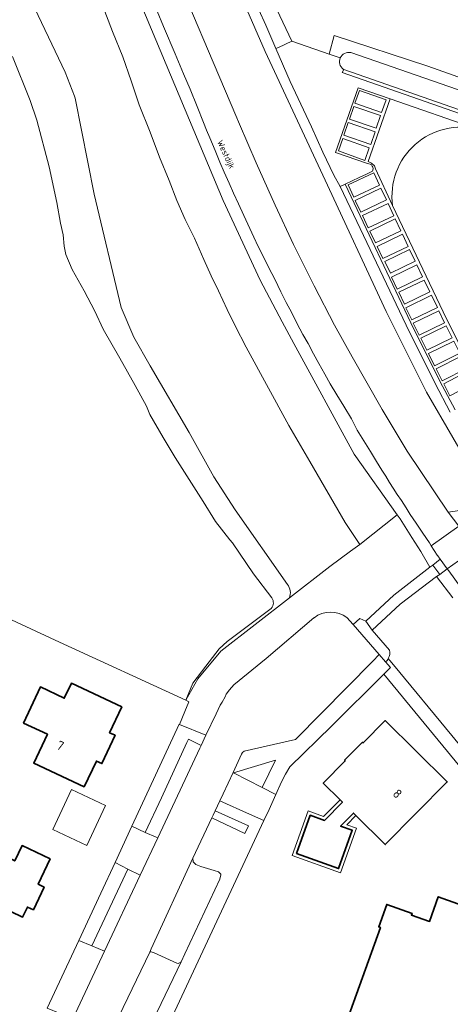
# Model space of a CAD drawing. Header units: metres. Extents: x 149984 to 156489, y 469398 to 478068.
# Tile 595 of 656: x 154117 to 154181, y 474307 to 474453. Entities that reach past the tile are written whole.
import ezdxf
from ezdxf.enums import TextEntityAlignment as Align

# ---------------------------------------------------------------- set-up
doc = ezdxf.new("R2010")
doc.units = ezdxf.units.M
doc.header["$LTSCALE"] = 0.75
for name, color, linetype, lineweight in [('B-WE-GR-BEPLANTING_CULTUUR_HEESTERS-GV', 252, 'Continuous', 18), ('B-WE-GW-TALUD_KRUIN-G', 252, 'Continuous', 18), ('B-WE-OG-BEBOUWING-GV', 6, 'Continuous', 35), ('B-WE-OG-BEBOUWING-T18', 1, 'Continuous', 18), ('B-WE-OG-BEBOUWING_LUIFEL-GV', 6, 'Continuous', 18), ('B-WE-OG-TERREIN_BEGROEID-GV', 252, 'Continuous', 18), ('B-WE-OG-TERREIN_ERF-GV', 252, 'Continuous', 18), ('B-WE-OG-TERREIN_OEVER-GV', 252, 'Continuous', 18), ('B-WE-OG-TOPOGRAFIE-T18', 7, 'Continuous', 18), ('B-WE-OG-WATER_MEER-GV', 252, 'Continuous', 18), ('B-WE-OG-WEG-GV', 252, 'Continuous', 18), ('B-WE-VH-GESLOTENVERHARDING-GV', 252, 'Continuous', 18), ('B-WE-VH-GESLOTENVERHARDING_ASFALT-GV', 252, 'Continuous', 18), ('B-WE-VH-OPENVERHARDING_BETONSTRAATSTEEN-GV', 252, 'Continuous', 18), ('B-WE-VH-OPENVERHARDING_SIERBESTRATING-GV', 252, 'Continuous', 18), ('B-WE-VH-OPENVERHARDING_TEGEL-GV', 252, 'Continuous', 18)]:
    doc.layers.add(name, color=color, linetype=linetype, lineweight=lineweight)
doc.styles.add('NLCS-ISO-M500-T18', font='NLCS-ISO.ttf', dxfattribs={"height": 0.9})
doc.styles.add('NLCS-ISO-M750-T18', font='NLCS-ISO.ttf', dxfattribs={"height": 1.35})

msp = doc.modelspace()

# ---------------------------------------------------------------- linework, layer by layer
at = {"layer": 'B-WE-GR-BEPLANTING_CULTUUR_HEESTERS-GV', "flags": 128}
for points in [[(154144.295, 474345.258), (154142.456, 474346.17), (154142.21, 474345.69), (154138.43, 474337.52), (154136.033, 474332.408), (154137.651, 474331.676), (154137.892, 474331.598), (154144.111, 474344.865)], [(154155.29, 474343.08), (154149.11, 474341.23), (154153.36, 474339.06)], [(154146.382, 474335.605), (154146.087, 474334.976), (154145.895, 474334.568), (154150.778, 474332.231), (154151.332, 474333.358)], [(154128.15, 474315.627), (154130.034, 474314.848), (154135.31, 474326.094), (154133.491, 474326.988)]]:
    msp.add_lwpolyline(points, close=True, dxfattribs=at)
at = {"layer": 'B-WE-GW-TALUD_KRUIN-G', "flags": 128}
for points in [[(154127.28, 474461.23), (154131.2, 474450.88), (154132.74, 474447.12), (154133.96, 474443.57), (154135.12, 474440.01), (154136.76, 474435.99), (154138.14, 474432.3), (154139.6, 474428.84), (154140.7, 474425.85), (154141.94, 474423.06), (154143.33, 474420.3), (154144.7, 474417.16), (154145.8, 474414.71), (154146.87, 474412.53), (154148.18, 474409.73), (154149.34, 474407.34), (154150.96, 474404.17), (154157.3, 474392.6), (154160.38, 474387.24), (154165.61, 474378.23), (154167.771, 474375)], [(154167.771, 474375), (154165.61, 474378.23), (154160.38, 474387.24), (154157.3, 474392.6), (154150.96, 474404.17), (154149.34, 474407.34), (154148.18, 474409.73), (154146.87, 474412.53), (154145.8, 474414.71), (154144.7, 474417.16), (154143.33, 474420.3), (154141.94, 474423.06), (154140.7, 474425.85), (154139.6, 474428.84), (154138.14, 474432.3), (154136.76, 474435.99), (154135.12, 474440.01), (154133.96, 474443.57), (154132.74, 474447.12), (154131.2, 474450.88), (154127.28, 474461.23)]]:
    msp.add_lwpolyline(points, dxfattribs=at)
at = {"layer": 'B-WE-OG-BEBOUWING-GV', "flags": 128}
for points in [[(154121.567, 474346.92), (154119.555, 474342.666), (154126.997, 474339.153), (154128.811, 474342.963), (154129.623, 474342.574), (154131.576, 474346.769), (154130.759, 474347.147), (154132.574, 474350.957), (154125.118, 474354.466), (154124.075, 474352.249), (154120.546, 474353.91), (154118.038, 474348.58)], [(154167.202, 474334.906), (154171.536, 474330.613), (154180.713, 474339.878), (154171.551, 474348.952), (154168.271, 474345.641), (154168.167, 474345.744), (154165.53, 474343.081), (154165.634, 474342.978), (154162.375, 474339.687), (154164.862, 474337.224), (154165.217, 474336.872), (154162.557, 474334.187), (154160.448, 474334.942), (154158.42, 474329.285), (154164.644, 474327.054), (154166.672, 474332.711), (154164.94, 474333.332), (154166.847, 474335.258)], [(154106.894, 474327.975), (154104.494, 474322.916), (154114.897, 474317.98), (154116.182, 474320.699), (154117.906, 474319.884), (154118.606, 474321.367), (154119.494, 474320.952), (154121.091, 474324.316), (154120.207, 474324.741), (154121.966, 474328.485), (154117.818, 474330.446), (154116.744, 474328.183), (154111.495, 474330.674), (154109.605, 474326.689)]]:
    msp.add_lwpolyline(points, close=True, dxfattribs=at)
msp.add_lwpolyline([(154204.212, 474306.613), (154205.377, 474309.838), (154203.531, 474310.497), (154204.731, 474313.87), (154179.389, 474322.892), (154178.088, 474319.237), (154175.416, 474320.17), (154175.514, 474320.421), (154171.764, 474321.753), (154170.57, 474318.432), (154170.824, 474318.341), (154163.283, 474297.376)], dxfattribs=at)
at = {"layer": 'B-WE-OG-BEBOUWING_LUIFEL-GV', "flags": 128}
for points in [[(154122.387, 474332.837), (154127.382, 474330.486), (154130.154, 474336.374), (154125.159, 474338.726)], [(154167.202, 474334.906), (154166.847, 474335.258), (154164.94, 474333.332), (154166.672, 474332.711), (154164.644, 474327.054), (154158.42, 474329.285), (154160.448, 474334.942), (154162.557, 474334.187), (154165.217, 474336.872), (154164.862, 474337.224), (154162.426, 474334.765), (154160.146, 474335.582), (154157.781, 474328.983), (154164.946, 474326.414), (154167.311, 474333.013), (154165.847, 474333.538)]]:
    msp.add_lwpolyline(points, close=True, dxfattribs=at)
at = {"layer": 'B-WE-OG-TERREIN_BEGROEID-GV', "flags": 128}
for points in [[(154091.5, 474520.19), (154094.932, 474513.51), (154103.478, 474493.887), (154108.249, 474481.891), (154114.36, 474467.982), (154118.731, 474456.382), (154124.211, 474444.838), (154125.57, 474441.311), (154125.688, 474441.006), (154128.504, 474426.787), (154132.504, 474410.055), (154134.363, 474405.643), (154136.764, 474401.402), (154142.544, 474391.529), (154146.183, 474385.009), (154149.323, 474380.119), (154157.071, 474369.065)], [(154127.28, 474461.23), (154131.2, 474450.88), (154132.74, 474447.12), (154133.96, 474443.57), (154135.12, 474440.01), (154136.76, 474435.99), (154138.14, 474432.3), (154139.6, 474428.84), (154140.7, 474425.85), (154141.94, 474423.06), (154143.33, 474420.3), (154144.7, 474417.16), (154145.8, 474414.71), (154146.87, 474412.53), (154148.18, 474409.73), (154149.34, 474407.34), (154150.96, 474404.17), (154157.3, 474392.6), (154160.38, 474387.24), (154165.61, 474378.23), (154167.771, 474375), (154173.302, 474379.385), (154166.935, 474388.366), (154158.013, 474404.721), (154156.281, 474407.937), (154153.045, 474414.093), (154147.544, 474425.891), (154125.48, 474478.641)], [(154149.76, 474460.912), (154153.895, 474451.813), (154155.382, 474448.341), (154155.774, 474448.51), (154157.734, 474449.413), (154149.171, 474467.492)], [(154138.76, 474463.689), (154145.419, 474447.963), (154149.453, 474438.43), (154149.98, 474437.176), (154152.427, 474431.427), (154155.246, 474425.201), (154157.965, 474419.341), (154161.028, 474413.26), (154164.058, 474407.445), (154166.655, 474402.761), (154171.072, 474394.959), (154174.79, 474388.811), (154180.849, 474379.778), (154187.594, 474380.741), (154185.44, 474384.109), (154177.638, 474397.495), (154171.671, 474409.454), (154162.645, 474428.873), (154153.783, 474447.888), (154149.537, 474457.654)], [(154167.771, 474375), (154165.61, 474378.23), (154160.38, 474387.24), (154157.3, 474392.6), (154150.96, 474404.17), (154149.34, 474407.34), (154148.18, 474409.73), (154146.87, 474412.53), (154145.8, 474414.71), (154144.7, 474417.16), (154143.33, 474420.3), (154141.94, 474423.06), (154140.7, 474425.85), (154139.6, 474428.84), (154138.14, 474432.3), (154136.76, 474435.99), (154135.12, 474440.01), (154133.96, 474443.57), (154132.74, 474447.12), (154131.2, 474450.88), (154127.28, 474461.23)], [(154164.882, 474446.96), (154163.242, 474447.523), (154157.734, 474449.413), (154155.774, 474448.51), (154155.382, 474448.341), (154157.469, 474443.464), (154160.637, 474436.769), (154162.292, 474433.008), (154163.915, 474429.606), (154164.895, 474427.945), (154165.614, 474428.294), (154167.666, 474429.291), (154168.792, 474429.779), (154169.635, 474430.187)], [(154262.988, 474411.18), (154262.913, 474411.206), (154262.674, 474410.717), (154165.161, 474444.802), (154165.433, 474445.237)], [(154165.433, 474445.237), (154165.326, 474445.274)], [(154168.924, 474431.317), (154164.206, 474432.956), (154167.517, 474442.532), (154172.272, 474440.888), (154185.329, 474436.373), (154201.867, 474430.642), (154230.544, 474420.582), (154232.338, 474419.757), (154234.092, 474418.799)], [(154165.883, 474364.194), (154166.788, 474363.153), (154167.801, 474364.054), (154168.663, 474363.641), (154172.812, 474367.484), (154178.128, 474371.637), (154176.78, 474373.93), (154175.48, 474376.03), (154173.73, 474378.78), (154173.302, 474379.385), (154167.771, 474375), (154166.42, 474374.006), (154163.33, 474371.74), (154157.361, 474367.106), (154147.208, 474359.223), (154143.819, 474355.125), (154142.067, 474351.967), (154142.48, 474351.7), (154141.91, 474350.28), (154141.086, 474348.375), (154145, 474346.764), (154146.53, 474349.95), (154147.12, 474351.23), (154147.4, 474351.69), (154147.84, 474352.47), (154148.02, 474352.84), (154148.51, 474353.47), (154149.15, 474354.21), (154153.93, 474358.12), (154160.999, 474364.15), (154161.016, 474364.163)], [(154157.361, 474367.106), (154163.33, 474371.74), (154166.42, 474374.006), (154167.771, 474375)], [(154183.86, 474367.04), (154180.933, 474371.08), (154180.713, 474371.384), (154180.703, 474371.398), (154179.623, 474370.561), (154179.14, 474370.229), (154181.55, 474367.11)], [(154181.55, 474367.11), (154179.14, 474370.229), (154173.73, 474366.176), (154169.582, 474362.333), (154172.152, 474359.362)], [(154171.995, 474358.109), (154172.217, 474357.845), (154172.749, 474357.21)], [(154172.749, 474357.21), (154181.41, 474346.75)]]:
    msp.add_lwpolyline(points, dxfattribs=at)
at = {"layer": 'B-WE-OG-TERREIN_BEGROEID-GV'}
for points in [[(154165.326, 474445.274, -0.3533602), (154164.882, 474446.96)], [(154169.635, 474430.187, 0.606592), (154168.924, 474431.317)], [(154157.071, 474369.065, -0.2850168), (154157.361, 474367.106)], [(154161.016, 474364.163, -0.3273049), (154165.883, 474364.194)], [(154172.152, 474359.362, -0.1987034), (154171.995, 474358.109)]]:
    msp.add_lwpolyline(points, format="xyb", dxfattribs=at)
at = {"layer": 'B-WE-OG-TERREIN_BEGROEID-GV', "flags": 128}
msp.add_lwpolyline([(154131.076, 474302.841), (154135.421, 474300.92), (154141.332, 474313.254), (154141.034, 474313.065), (154140.915, 474313.014), (154140.713, 474313.048), (154137.35, 474314.568), (154136.928, 474314.737), (154136.844, 474314.754), (154136.7, 474314.696), (154132.16, 474305.15)], close=True, dxfattribs=at)
at = {"layer": 'B-WE-OG-TERREIN_ERF-GV', "flags": 128}
for points in [[(154150.377, 474471.375), (154149.171, 474467.492), (154157.734, 474449.413), (154163.242, 474447.523), (154163.999, 474450.257), (154177.849, 474445.759), (154203.388, 474436.669), (154208.29, 474434.416), (154224.561, 474428.605), (154245.9, 474421.191), (154264.915, 474414.999)], [(154121.529, 474306.428), (154126.21, 474316.43), (154129.49, 474323.44), (154131.574, 474327.938), (154134.059, 474333.302), (154141.05, 474348.39), (154141.086, 474348.375), (154141.91, 474350.28), (154142.48, 474351.7), (154142.067, 474351.967), (154123.37, 474360.52), (154113.44, 474365.12)], [(154163.283, 474297.376), (154170.824, 474318.341), (154170.57, 474318.432), (154171.764, 474321.753), (154175.514, 474320.421), (154175.416, 474320.17), (154178.088, 474319.237), (154179.389, 474322.892), (154204.731, 474313.87), (154206.755, 474313.198), (154205.101, 474315.062), (154190.126, 474320.421), (154195.715, 474326.274), (154195.509, 474326.504), (154183.961, 474340.461), (154171.34, 474355.81), (154163.61, 474348.13), (154157.44, 474342.12), (154156.8, 474341), (154156.21, 474339.88), (154155.378, 474338.03), (154154.37, 474335.79), (154153.605, 474334.155), (154131.733, 474287.389)]]:
    msp.add_lwpolyline(points, dxfattribs=at)
for points in [[(154121.567, 474346.92), (154118.038, 474348.58), (154120.546, 474353.91), (154124.075, 474352.249), (154125.118, 474354.466), (154132.574, 474350.957), (154130.759, 474347.147), (154131.576, 474346.769), (154129.623, 474342.574), (154128.811, 474342.963), (154126.997, 474339.153), (154119.555, 474342.666)], [(154167.202, 474334.906), (154166.847, 474335.258), (154164.94, 474333.332), (154166.672, 474332.711), (154164.644, 474327.054), (154158.42, 474329.285), (154160.448, 474334.942), (154162.557, 474334.187), (154165.217, 474336.872), (154164.862, 474337.224), (154162.375, 474339.687), (154165.634, 474342.978), (154165.53, 474343.081), (154168.167, 474345.744), (154168.271, 474345.641), (154171.551, 474348.952), (154180.713, 474339.878), (154171.536, 474330.613)], [(154106.894, 474327.975), (154109.605, 474326.689), (154111.495, 474330.674), (154116.744, 474328.183), (154117.818, 474330.446), (154121.966, 474328.485), (154120.207, 474324.741), (154121.091, 474324.316), (154119.494, 474320.952), (154118.606, 474321.367), (154117.906, 474319.884), (154116.182, 474320.699), (154114.897, 474317.98), (154104.494, 474322.916)]]:
    msp.add_lwpolyline(points, close=True, dxfattribs=at)
at = {"layer": 'B-WE-OG-TERREIN_OEVER-GV', "flags": 128}
for points in [[(154157.071, 474369.065), (154149.323, 474380.119), (154146.183, 474385.009), (154142.544, 474391.529), (154136.764, 474401.402), (154134.363, 474405.643), (154132.504, 474410.055), (154128.504, 474426.787), (154125.688, 474441.006), (154125.57, 474441.311), (154124.211, 474444.838), (154118.731, 474456.382), (154114.36, 474467.982), (154108.249, 474481.891), (154103.478, 474493.887), (154094.932, 474513.51), (154091.5, 474520.19)], [(154264.915, 474414.999), (154245.9, 474421.191), (154224.561, 474428.605), (154208.29, 474434.416), (154203.388, 474436.669), (154177.849, 474445.759), (154163.999, 474450.257), (154163.242, 474447.523)], [(154116.395, 474447.143), (154119.018, 474440.662), (154120.025, 474437.771), (154121.815, 474430.866), (154122.971, 474425.592), (154123.493, 474422.491), (154123.913, 474420.809), (154124.04, 474419.127), (154124.322, 474417.901), (154125.258, 474415.654), (154127.03, 474412.503), (154128.588, 474409.498), (154129.811, 474406.825), (154132.295, 474402.544), (154134.549, 474398.523), (154136.222, 474395.44), (154136.705, 474394.227), (154138.716, 474390.826), (154140.445, 474387.86), (154144.602, 474381.347), (154146.457, 474378.37), (154148.537, 474375.664), (154148.968, 474375.249), (154152.032, 474370.644), (154154.763, 474367.074)], [(154163.242, 474447.523), (154164.882, 474446.96)], [(154166.443, 474447.747), (154264.075, 474413.872)], [(154154.677, 474365.54), (154148.141, 474360.622), (154146.958, 474359.543), (154144.994, 474356.985), (154143.1, 474354.492), (154142.067, 474351.967), (154143.819, 474355.125), (154147.208, 474359.223), (154157.361, 474367.106)]]:
    msp.add_lwpolyline(points, dxfattribs=at)
at = {"layer": 'B-WE-OG-TERREIN_OEVER-GV'}
for points in [[(154164.882, 474446.96, -0.3543109), (154166.443, 474447.747)], [(154157.361, 474367.106, 0.2850168), (154157.071, 474369.065)], [(154154.763, 474367.074, -0.3561324), (154154.677, 474365.54)]]:
    msp.add_lwpolyline(points, format="xyb", dxfattribs=at)
at = {"layer": 'B-WE-OG-TERREIN_OEVER-GV', "flags": 128}
msp.add_lwpolyline([(154262.913, 474411.206), (154165.433, 474445.237), (154165.161, 474444.802), (154262.674, 474410.717)], close=True, dxfattribs=at)
at = {"layer": 'B-WE-OG-WATER_MEER-GV', "flags": 128}
for points in [[(154154.763, 474367.074), (154152.032, 474370.644), (154148.968, 474375.249), (154148.537, 474375.664), (154146.457, 474378.37), (154144.602, 474381.347), (154140.445, 474387.86), (154138.716, 474390.826), (154136.705, 474394.227), (154136.222, 474395.44), (154134.549, 474398.523), (154132.295, 474402.544), (154129.811, 474406.825), (154128.588, 474409.498), (154127.03, 474412.503), (154125.258, 474415.654), (154124.322, 474417.901), (154124.04, 474419.127), (154123.913, 474420.809), (154123.493, 474422.491), (154122.971, 474425.592), (154121.815, 474430.866), (154120.025, 474437.771), (154119.018, 474440.662), (154116.395, 474447.143)], [(154264.075, 474413.872), (154166.443, 474447.747)], [(154165.326, 474445.274), (154165.433, 474445.237), (154262.913, 474411.206), (154262.988, 474411.18)], [(154100.388, 474392.366), (154100.645, 474391.719), (154100.593, 474390.594), (154099.415, 474387.078), (154098.181, 474383.595), (154095.938, 474375.764), (154094.817, 474372.897), (154094.793, 474372.706), (154095.559, 474372.401), (154105.78, 474368.51), (154106.9, 474368.04), (154113.44, 474365.12), (154123.37, 474360.52), (154142.067, 474351.967), (154143.1, 474354.492), (154144.994, 474356.985), (154146.958, 474359.543), (154148.141, 474360.622), (154154.677, 474365.54)]]:
    msp.add_lwpolyline(points, dxfattribs=at)
at = {"layer": 'B-WE-OG-WATER_MEER-GV'}
for points in [[(154164.882, 474446.96, 0.3533602), (154165.326, 474445.274)], [(154166.443, 474447.747, 0.3543109), (154164.882, 474446.96)], [(154154.677, 474365.54, 0.3561324), (154154.763, 474367.074)]]:
    msp.add_lwpolyline(points, format="xyb", dxfattribs=at)
at = {"layer": 'B-WE-OG-WEG-GV', "flags": 128}
msp.add_lwpolyline([(154125.48, 474478.641), (154147.544, 474425.891), (154153.045, 474414.093), (154156.281, 474407.937), (154158.013, 474404.721), (154166.935, 474388.366), (154173.302, 474379.385), (154173.73, 474378.78), (154175.48, 474376.03), (154176.78, 474373.93), (154178.128, 474371.637), (154178.556, 474371.945), (154179.678, 474372.813), (154179.311, 474373.319), (154179.23, 474373.43), (154178.349, 474374.797), (154178.07, 474375.23), (154177.1, 474376.64), (154176.1, 474378.15), (154175.23, 474379.42), (154174.62, 474380.43), (154173.92, 474381.49), (154173.32, 474382.38), (154172.69, 474383.3), (154172.18, 474384.17), (154171.62, 474385.1), (154171.06, 474385.99), (154170.24, 474387.26), (154169.37, 474388.75), (154168.39, 474390.3), (154167.41, 474391.92), (154166.53, 474393.55), (154165.41, 474395.44), (154164.38, 474397.12), (154163.39, 474398.77), (154162.62, 474400.17), (154161.71, 474401.76), (154160.93, 474403.17), (154160.14, 474404.71), (154159.36, 474406.07), (154158.46, 474407.74), (154157.72, 474409.23), (154156.91, 474410.8), (154156.12, 474412.38), (154155.19, 474414.21), (154154.31, 474415.92), (154153.51, 474417.53), (154152.76, 474419.05), (154152.09, 474420.46), (154150.64, 474423.63), (154149.86, 474425.35), (154149.09, 474426.96), (154148.46, 474428.45), (154147.73, 474430.05), (154147.09, 474431.56), (154146.39, 474433.28), (154145.58, 474435.16), (154145.127, 474436.265), (154144.67, 474437.38), (154143.71, 474439.78), (154142.7, 474442.32), (154141.72, 474444.6), (154140.46, 474447.56), (154138.76, 474451.6), (154136.88, 474456.18)], dxfattribs=at)
at = {"layer": 'B-WE-VH-GESLOTENVERHARDING-GV', "flags": 128}
msp.add_lwpolyline([(154179.14, 474370.229), (154179.623, 474370.561), (154178.556, 474371.945), (154178.128, 474371.637), (154172.812, 474367.484), (154168.663, 474363.641), (154169.582, 474362.333), (154173.73, 474366.176)], close=True, dxfattribs=at)
at = {"layer": 'B-WE-VH-GESLOTENVERHARDING_ASFALT-GV', "flags": 128}
for points in [[(154140.726, 474479.064), (154144.965, 474468.171), (154145.525, 474466.882), (154149.527, 474457.678), (154149.537, 474457.654), (154153.783, 474447.888), (154162.645, 474428.873), (154171.671, 474409.454), (154177.638, 474397.495), (154185.44, 474384.109), (154187.594, 474380.741), (154188.654, 474379.132), (154189.778, 474377.438), (154190.895, 474375.981), (154192.775, 474373.528), (154195.568, 474369.377), (154197.94, 474366.193), (154200.328, 474363.072), (154202.825, 474360.2), (154204.183, 474358.952), (154205.712, 474357.5), (154210.363, 474353.261), (154211.383, 474354.468)], [(154136.88, 474456.18), (154138.76, 474451.6), (154140.46, 474447.56), (154141.72, 474444.6), (154142.7, 474442.32), (154143.71, 474439.78), (154144.67, 474437.38), (154145.127, 474436.265), (154145.58, 474435.16), (154146.39, 474433.28), (154147.09, 474431.56), (154147.73, 474430.05), (154148.46, 474428.45), (154149.09, 474426.96), (154149.86, 474425.35), (154150.64, 474423.63), (154152.09, 474420.46), (154152.76, 474419.05), (154153.51, 474417.53), (154154.31, 474415.92), (154155.19, 474414.21), (154156.12, 474412.38), (154156.91, 474410.8), (154157.72, 474409.23), (154158.46, 474407.74), (154159.36, 474406.07), (154160.14, 474404.71), (154160.93, 474403.17), (154161.71, 474401.76), (154162.62, 474400.17), (154163.39, 474398.77), (154164.38, 474397.12), (154165.41, 474395.44), (154166.53, 474393.55), (154167.41, 474391.92), (154168.39, 474390.3), (154169.37, 474388.75), (154170.24, 474387.26), (154171.06, 474385.99), (154171.62, 474385.1), (154172.18, 474384.17), (154172.69, 474383.3), (154173.32, 474382.38), (154173.92, 474381.49), (154174.62, 474380.43), (154175.23, 474379.42), (154176.1, 474378.15), (154177.1, 474376.64), (154178.07, 474375.23), (154178.349, 474374.797), (154182.433, 474377.679), (154180.849, 474379.778), (154174.79, 474388.811), (154171.072, 474394.959), (154166.655, 474402.761), (154164.058, 474407.445), (154161.028, 474413.26), (154157.965, 474419.341), (154155.246, 474425.201), (154152.427, 474431.427), (154149.98, 474437.176), (154149.453, 474438.43), (154145.419, 474447.963), (154138.76, 474463.689)], [(154181.163, 474394.551), (154178.933, 474398.793), (154174.621, 474407.443), (154167.825, 474421.738), (154164.895, 474427.945), (154163.915, 474429.606), (154162.292, 474433.008), (154160.637, 474436.769), (154157.469, 474443.464), (154155.382, 474448.341), (154153.895, 474451.813), (154149.76, 474460.912)], [(154172.628, 474425.11), (154180.122, 474409.389), (154184.19, 474401.168), (154188.573, 474393), (154192.669, 474386.438), (154201.486, 474373.433)]]:
    msp.add_lwpolyline(points, dxfattribs=at)
at = {"layer": 'B-WE-VH-GESLOTENVERHARDING_ASFALT-GV'}
msp.add_lwpolyline([(154185.329, 474436.373, 0.5357243), (154172.628, 474425.11)], format="xyb", dxfattribs=at)
at = {"layer": 'B-WE-VH-GESLOTENVERHARDING_ASFALT-GV', "flags": 128}
for points in [[(154179.678, 474372.813), (154180.703, 474371.398), (154180.713, 474371.384), (154184.908, 474374.325), (154184.119, 474375.449), (154183.861, 474375.813), (154183.274, 474376.52), (154182.433, 474377.679), (154178.349, 474374.797), (154179.23, 474373.43), (154179.311, 474373.319)], [(154219.33, 474315.964), (154221.645, 474312.87), (154226.802, 474316.788), (154218.494, 474327.683), (154216.135, 474331.078), (154210.271, 474339.207), (154206.331, 474344.675), (154205.324, 474346.073), (154201.823, 474350.951), (154191.652, 474364.967), (154187.784, 474370.233), (154185.021, 474374.155), (154184.908, 474374.325), (154180.713, 474371.384), (154180.933, 474371.08), (154183.86, 474367.04), (154187.75, 474361.93), (154189.995, 474359.298), (154198.149, 474347.156), (154205.45, 474334.955), (154212.145, 474325.567)]]:
    msp.add_lwpolyline(points, close=True, dxfattribs=at)
at = {"layer": 'B-WE-VH-OPENVERHARDING_BETONSTRAATSTEEN-GV', "flags": 128}
for points in [[(154169.037, 474431.639), (154172.272, 474440.888), (154167.517, 474442.532), (154164.206, 474432.956), (154168.924, 474431.317)], [(154172.272, 474440.888), (154169.037, 474431.639), (154169.504, 474431.407), (154169.964, 474431.019), (154170.116, 474430.568), (154172.628, 474425.11)], [(154185.329, 474436.373), (154172.272, 474440.888)], [(154201.486, 474373.433), (154192.669, 474386.438), (154188.573, 474393), (154184.19, 474401.168), (154180.122, 474409.389), (154172.628, 474425.11), (154170.116, 474430.568), (154169.964, 474431.019), (154169.504, 474431.407), (154169.037, 474431.639)], [(154169.635, 474430.187), (154168.792, 474429.779), (154167.666, 474429.291), (154165.614, 474428.294), (154175.324, 474407.785), (154179.629, 474399.149), (154181.86, 474394.905)], [(154161.016, 474364.163), (154160.999, 474364.15), (154153.93, 474358.12), (154149.15, 474354.21), (154148.51, 474353.47), (154148.02, 474352.84), (154147.84, 474352.47), (154147.4, 474351.69), (154147.12, 474351.23), (154146.53, 474349.95), (154145, 474346.764), (154144.295, 474345.258), (154144.111, 474344.865), (154137.892, 474331.598), (154135.31, 474326.094), (154130.034, 474314.848), (154125.328, 474304.84)], [(154132.16, 474305.15), (154136.7, 474314.696), (154136.94, 474315.2), (154143.1, 474328.61), (154145.895, 474334.568), (154146.087, 474334.976), (154146.382, 474335.605), (154147.068, 474337.067), (154147.563, 474338.122), (154149.031, 474341.27), (154150.3, 474343.99), (154150.43, 474344.24), (154150.67, 474344.42), (154158.25, 474346.16), (154169.72, 474357.74), (154170.652, 474358.701), (154170.654, 474358.703), (154166.788, 474363.153), (154165.883, 474364.194)], [(154172.152, 474359.362), (154169.582, 474362.333), (154168.663, 474363.641), (154167.801, 474364.054), (154166.788, 474363.153)], [(154166.788, 474363.153), (154170.654, 474358.703), (154170.652, 474358.701), (154171.581, 474357.627)]]:
    msp.add_lwpolyline(points, dxfattribs=at)
for points in [[(154171.662, 474440.775), (154171.006, 474438.902), (154167.064, 474440.284), (154167.72, 474442.157)], [(154167.064, 474440.284), (154171.006, 474438.902), (154171.662, 474440.775), (154167.72, 474442.157)], [(154170.839, 474438.424), (154170.194, 474436.547), (154166.247, 474437.906), (154166.893, 474439.784)], [(154166.893, 474439.784), (154166.247, 474437.906), (154170.194, 474436.547), (154170.839, 474438.424)], [(154166.069, 474437.402), (154170.036, 474436.041), (154169.393, 474434.165), (154165.425, 474435.525)], [(154170.036, 474436.041), (154166.069, 474437.402), (154165.425, 474435.525), (154169.393, 474434.165)], [(154165.245, 474435.032), (154169.167, 474433.641), (154168.538, 474431.805), (154164.615, 474433.195)], [(154169.167, 474433.641), (154165.245, 474435.032), (154164.615, 474433.195), (154168.538, 474431.805)], [(154166.036, 474428.163), (154169.837, 474429.939), (154170.68, 474428.146), (154166.878, 474426.37)], [(154170.68, 474428.146), (154169.837, 474429.939), (154166.036, 474428.163), (154166.878, 474426.37)], [(154171.716, 474425.951), (154167.933, 474424.146), (154167.101, 474425.889), (154170.884, 474427.694)], [(154167.101, 474425.889), (154167.933, 474424.146), (154171.716, 474425.951), (154170.884, 474427.694)], [(154172.801, 474423.618), (154169.026, 474421.835), (154168.183, 474423.631), (154171.958, 474425.414)], [(154168.183, 474423.631), (154169.026, 474421.835), (154172.801, 474423.618), (154171.958, 474425.414)], [(154169.251, 474421.352), (154170.083, 474419.599), (154173.856, 474421.388), (154173.025, 474423.141)], [(154173.856, 474421.388), (154170.083, 474419.599), (154169.251, 474421.352), (154173.025, 474423.141)], [(154170.33, 474419.087), (154171.174, 474417.3), (154174.931, 474419.084), (154174.087, 474420.871)], [(154174.931, 474419.084), (154171.174, 474417.3), (154170.33, 474419.087), (154174.087, 474420.871)], [(154175.981, 474416.885), (154172.321, 474415.107), (154171.477, 474416.842), (154175.138, 474418.621)], [(154171.477, 474416.842), (154172.321, 474415.107), (154175.981, 474416.885), (154175.138, 474418.621)], [(154172.447, 474414.545), (154173.302, 474412.768), (154177.068, 474414.591), (154176.213, 474416.368)], [(154177.068, 474414.591), (154173.302, 474412.768), (154172.447, 474414.545), (154176.213, 474416.368)], [(154173.527, 474412.289), (154177.294, 474414.103), (154178.143, 474412.338), (154174.377, 474410.525)], [(154178.143, 474412.338), (154177.294, 474414.103), (154173.527, 474412.289), (154174.377, 474410.525)], [(154179.253, 474410.048), (154175.477, 474408.212), (154174.591, 474410.011), (154178.368, 474411.848)], [(154174.591, 474410.011), (154175.477, 474408.212), (154179.253, 474410.048), (154178.368, 474411.848)], [(154175.694, 474407.744), (154179.458, 474409.567), (154180.323, 474407.78), (154176.559, 474405.957)], [(154180.323, 474407.78), (154179.458, 474409.567), (154175.694, 474407.744), (154176.559, 474405.957)], [(154181.437, 474405.536), (154180.55, 474407.317), (154176.816, 474405.487), (154177.702, 474403.706)], [(154176.816, 474405.487), (154180.55, 474407.317), (154181.437, 474405.536), (154177.702, 474403.706)], [(154182.559, 474403.288), (154181.665, 474405.084), (154177.931, 474403.223), (154178.826, 474401.428)], [(154177.931, 474403.223), (154181.665, 474405.084), (154182.559, 474403.288), (154178.826, 474401.428)], [(154183.673, 474401.053), (154182.786, 474402.837), (154179.058, 474400.983), (154179.945, 474399.199)], [(154179.058, 474400.983), (154182.786, 474402.837), (154183.673, 474401.053), (154179.945, 474399.199)], [(154180.183, 474398.737), (154181.113, 474396.96), (154184.808, 474398.886), (154183.878, 474400.662)], [(154184.808, 474398.886), (154181.113, 474396.96), (154180.183, 474398.737), (154183.878, 474400.662)], [(154180.703, 474371.398), (154179.678, 474372.813), (154178.556, 474371.945), (154179.623, 474370.561)], [(154147.068, 474337.067), (154151.477, 474335.103), (154153.605, 474334.155), (154154.37, 474335.79), (154155.378, 474338.03), (154153.36, 474339.06), (154149.11, 474341.23), (154149.031, 474341.27), (154147.563, 474338.122)], [(154133.491, 474326.988), (154135.31, 474326.094), (154137.892, 474331.598), (154137.651, 474331.676), (154136.033, 474332.408), (154134.059, 474333.302), (154131.574, 474327.938)], [(154136.94, 474315.2), (154136.7, 474314.696), (154136.844, 474314.754), (154136.928, 474314.737), (154137.35, 474314.568), (154140.713, 474313.048), (154140.915, 474313.014), (154141.034, 474313.065), (154141.332, 474313.254), (154141.893, 474314.424), (154147.085, 474325.495), (154147.22, 474326.105), (154147.21, 474326.25), (154146.88, 474326.55), (154146.222, 474326.783), (154144.283, 474327.379), (154143.52, 474327.68), (154143.365, 474327.785), (154143.135, 474328.055), (154143.1, 474328.61)], [(154126.21, 474316.43), (154121.529, 474306.428), (154123.441, 474305.625), (154125.328, 474304.84), (154130.034, 474314.848), (154128.15, 474315.627)]]:
    msp.add_lwpolyline(points, close=True, dxfattribs=at)
at = {"layer": 'B-WE-VH-OPENVERHARDING_BETONSTRAATSTEEN-GV'}
for points in [[(154172.628, 474425.11, -0.5357243), (154185.329, 474436.373)], [(154168.924, 474431.317, -0.606592), (154169.635, 474430.187)], [(154165.883, 474364.194, 0.3273049), (154161.016, 474364.163)], [(154171.581, 474357.627, 0.0959378), (154171.995, 474358.109)], [(154171.995, 474358.109, 0.1987034), (154172.152, 474359.362)]]:
    msp.add_lwpolyline(points, format="xyb", dxfattribs=at)
at = {"layer": 'B-WE-VH-OPENVERHARDING_SIERBESTRATING-GV', "flags": 128}
msp.add_lwpolyline([(154188.654, 474379.132), (154187.594, 474380.741), (154180.849, 474379.778), (154182.433, 474377.679), (154183.274, 474376.52), (154183.861, 474375.813), (154184.316, 474376.144), (154187.441, 474378.296)], close=True, dxfattribs=at)
at = {"layer": 'B-WE-VH-OPENVERHARDING_TEGEL-GV', "flags": 128}
for points in [[(154181.86, 474394.905), (154179.629, 474399.149), (154175.324, 474407.785), (154165.614, 474428.294), (154164.895, 474427.945), (154167.825, 474421.738), (154174.621, 474407.443), (154178.933, 474398.793), (154181.163, 474394.551)], [(154198.598, 474274.041), (154211.415, 474310.146), (154209.863, 474312.086), (154207.913, 474314.542), (154204.48, 474318.87), (154189.61, 474336.7), (154181.41, 474346.75), (154172.749, 474357.21), (154172.217, 474357.845), (154171.995, 474358.109)], [(154171.581, 474357.627), (154172.314, 474356.778), (154171.34, 474355.81), (154183.961, 474340.461), (154195.509, 474326.504), (154195.715, 474326.274), (154197.483, 474324.301), (154205.101, 474315.062), (154206.755, 474313.198), (154207.49, 474312.37), (154209.514, 474309.822), (154203.317, 474292.248), (154197.187, 474274.978)], [(154131.733, 474287.389), (154153.605, 474334.155), (154151.477, 474335.103), (154147.068, 474337.067), (154146.382, 474335.605), (154151.332, 474333.358), (154150.778, 474332.231), (154145.895, 474334.568), (154143.1, 474328.61), (154143.135, 474328.055), (154143.365, 474327.785), (154143.52, 474327.68), (154144.283, 474327.379), (154146.222, 474326.783), (154146.88, 474326.55), (154147.21, 474326.25), (154147.22, 474326.105), (154147.085, 474325.495), (154141.893, 474314.424), (154141.332, 474313.254), (154135.421, 474300.92)]]:
    msp.add_lwpolyline(points, dxfattribs=at)
for points in [[(154172.314, 474356.778), (154171.581, 474357.627), (154170.652, 474358.701), (154169.72, 474357.74), (154158.25, 474346.16), (154150.67, 474344.42), (154150.43, 474344.24), (154150.3, 474343.99), (154149.031, 474341.27), (154149.11, 474341.23), (154155.29, 474343.08), (154153.36, 474339.06), (154155.378, 474338.03), (154156.21, 474339.88), (154156.8, 474341), (154157.44, 474342.12), (154163.61, 474348.13), (154171.34, 474355.81)], [(154142.21, 474345.69), (154142.456, 474346.17), (154144.295, 474345.258), (154145, 474346.764), (154141.086, 474348.375), (154141.05, 474348.39), (154134.059, 474333.302), (154136.033, 474332.408), (154138.43, 474337.52)], [(154133.491, 474326.988), (154131.574, 474327.938), (154129.49, 474323.44), (154126.21, 474316.43), (154128.15, 474315.627)]]:
    msp.add_lwpolyline(points, close=True, dxfattribs=at)
at = {"layer": 'B-WE-VH-OPENVERHARDING_TEGEL-GV'}
msp.add_lwpolyline([(154171.995, 474358.109, -0.0959378), (154171.581, 474357.627)], format="xyb", dxfattribs=at)

# ---------------------------------------------------------------- texts
at = {"layer": 'B-WE-OG-BEBOUWING-T18', "style": 'NLCS-ISO-M750-T18'}
for s, rotation, p in [('7', 334.8, (154123.484, 474345.235)), ('8', 315.3, (154173.347, 474338.126))]:
    msp.add_text(s, height=1.35, rotation=rotation, dxfattribs=at).set_placement(p, align=Align.MIDDLE)
at = {"layer": 'B-WE-OG-TOPOGRAFIE-T18', "style": 'NLCS-ISO-M500-T18'}
msp.add_text('Westdijk', height=0.9, rotation=294.9, dxfattribs=at).set_placement((154147.883, 474432.639), align=Align.MIDDLE)

doc.saveas('drawing.dxf')
